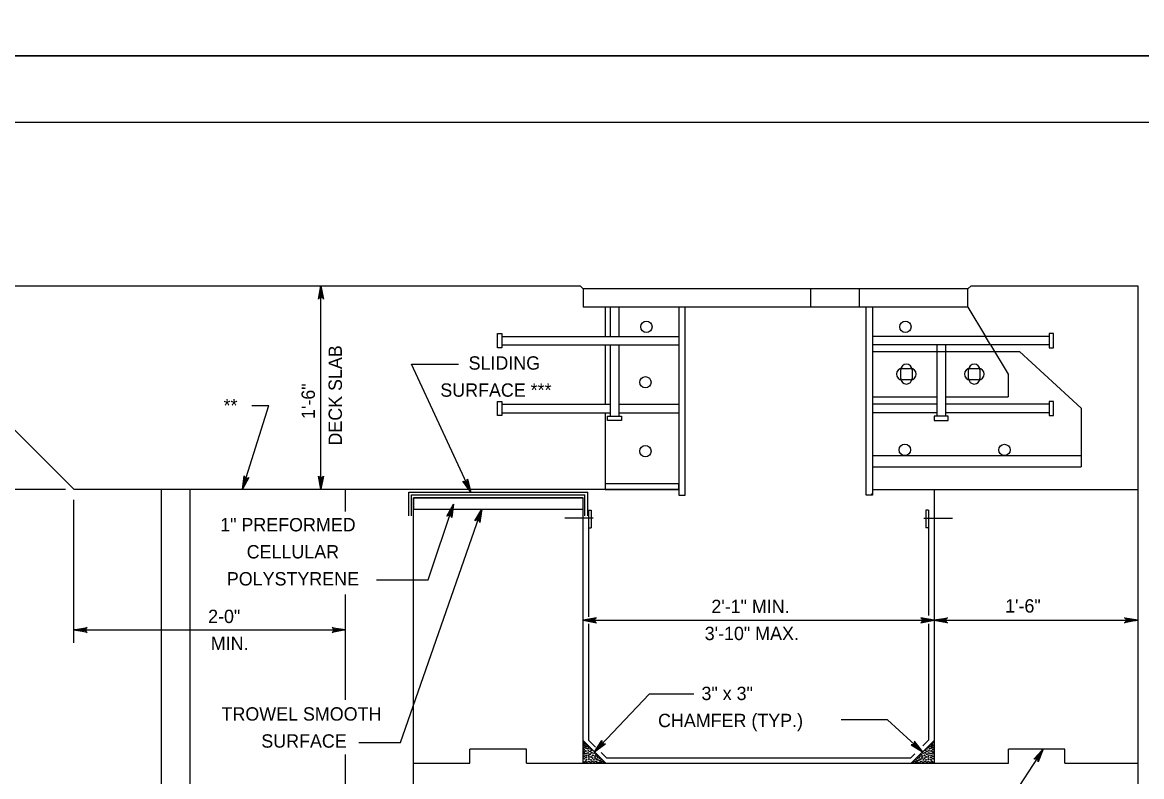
# Model space of a CAD drawing. Extents: x 636530 to 644067, y 294168 to 299122.
# Drawn here: x 638360.3 to 638611.5, y 295194.6 to 295364 of the extents above; entities that cross this region are included whole.
import ezdxf

# ---------------------------------------------------------------- set-up
doc = ezdxf.new("R2010")
doc.units = 0
doc.layers.add('1', color=7, linetype='Continuous')
doc.layers.add('PLT-BNDY', color=7, linetype='Continuous')

msp = doc.modelspace()

# ---------------------------------------------------------------- linework, layer by layer
at = {"layer": '1'}
for p, q in [((638991.78, 295341.48), (638205.78, 295341.48)), ((638306.92, 295304.82), (638485.44, 295304.82)), ((638427.29, 295259.1), (638427.29, 295304.82)), ((638573.23, 295304.82), (638610.63, 295304.82)), ((638610.63, 295304.82), (638610.63, 295070.59)), ((638572.52, 295304.11), (638486.14, 295304.11)), ((638486.14, 295304.11), (638486.14, 295299.98)), ((638537.27, 295299.98), (638537.27, 295304.11)), ((638548.07, 295304.11), (638548.07, 295299.98)), ((638572.49, 295304.11), (638572.51, 295304.09)), ((638572.52, 295299.98), (638572.52, 295304.11)), ((638572.52, 295299.98), (638486.14, 295299.98)), ((638491.08, 295299.98), (638491.08, 295293.45)), ((638492.24, 295299.98), (638492.24, 295293.45)), ((638494.14, 295299.98), (638494.14, 295293.45)), ((638507.59, 295299.98), (638507.59, 295257.82)), ((638509.01, 295257.82), (638509.01, 295299.98)), ((638549.66, 295257.82), (638549.66, 295299.98)), ((638551.08, 295299.98), (638551.08, 295257.82)), ((638572.52, 295299.98), (638576.46, 295293.45)), ((638467.9, 295293.45), (638507.59, 295293.45)), ((638590.77, 295293.45), (638551.08, 295293.45)), ((638577.61, 295291.54), (638576.46, 295293.45)), ((638467.9, 295291.54), (638507.59, 295291.54)), ((638491.08, 295291.54), (638491.08, 295278.21)), ((638492.24, 295291.54), (638492.24, 295275.53)), ((638494.14, 295291.54), (638494.14, 295275.53)), ((638590.77, 295291.54), (638551.08, 295291.54)), ((638551.08, 295290.05), (638578.74, 295290.05)), ((638565.54, 295291.54), (638565.54, 295275.53)), ((638567.45, 295291.54), (638567.45, 295275.53)), ((638577.61, 295291.54), (638581.56, 295284.97)), ((638578.74, 295290.05), (638584.1, 295290.05)), ((638584.1, 295290.05), (638597.93, 295277.35)), ((638447.62, 295287.24), (638458.18, 295287.24)), ((638460.9, 295258.46), (638447.62, 295287.24)), ((638557.43, 295284.97), (638557.43, 295285.93)), ((638557.43, 295284.02), (638557.43, 295284.97)), ((638557.75, 295286.25), (638558.7, 295286.25)), ((638558.7, 295286.25), (638559.65, 295286.25)), ((638559.97, 295285.93), (638559.97, 295284.97)), ((638559.97, 295284.97), (638559.97, 295284.02)), ((638572.67, 295284.97), (638572.67, 295285.93)), ((638572.67, 295284.02), (638572.67, 295284.97)), ((638572.99, 295286.25), (638573.94, 295286.25)), ((638573.94, 295286.25), (638574.89, 295286.25)), ((638575.21, 295285.93), (638575.21, 295284.97)), ((638575.21, 295284.97), (638575.21, 295284.02)), ((638581.56, 295284.97), (638581.56, 295279.89)), ((638558.7, 295283.7), (638557.75, 295283.7)), ((638559.65, 295283.7), (638558.7, 295283.7)), ((638573.94, 295283.7), (638572.99, 295283.7)), ((638574.89, 295283.7), (638573.94, 295283.7)), ((638371.84, 295259.1), (638348.97, 295281.97)), ((638551.08, 295279.89), (638565.54, 295279.89)), ((638567.45, 295279.89), (638581.56, 295279.89)), ((638409.71, 295259.1), (638415.61, 295277.94)), ((638411.76, 295277.94), (638415.61, 295277.94)), ((638467.9, 295278.21), (638492.24, 295278.21)), ((638494.14, 295278.21), (638507.59, 295278.21)), ((638565.54, 295278.21), (638551.08, 295278.21)), ((638590.77, 295278.21), (638567.45, 295278.21)), ((638597.93, 295277.35), (638597.93, 295264.17)), ((638467.9, 295276.3), (638492.24, 295276.3)), ((638491.08, 295276.3), (638491.08, 295259.09)), ((638494.14, 295276.3), (638507.59, 295276.3)), ((638565.54, 295276.3), (638551.08, 295276.3)), ((638590.77, 295276.3), (638567.45, 295276.3)), ((638551.08, 295266.71), (638597.93, 295266.71)), ((638551.08, 295264.17), (638597.93, 295264.17)), ((638507.59, 295260.36), (638491.08, 295260.36)), ((638507.59, 295260.36), (638507.59, 295259.09)), ((638507.59, 295259.09), (638507.59, 295260.36)), ((638331.32, 295259.1), (638369.93, 295259.1)), ((638371.84, 295259.1), (638507.59, 295259.1)), ((638391.5, 295130.83), (638391.5, 295259.1)), ((638397.9, 295130.83), (638397.9, 295259.1)), ((638432.8, 295254.11), (638432.8, 295259.1)), ((638447.01, 295258.46), (638487.18, 295258.46)), ((638447.01, 295253.16), (638447.01, 295258.46)), ((638447.65, 295257.83), (638486.54, 295257.83)), ((638447.65, 295253.16), (638447.65, 295257.83)), ((638448.04, 295159.63), (638448.04, 295257.19)), ((638448.04, 295257.19), (638486.14, 295257.19)), ((638486.14, 295197.57), (638486.14, 295257.19)), ((638486.54, 295253.16), (638486.54, 295257.83)), ((638487.18, 295253.16), (638487.18, 295258.46)), ((638491.08, 295259.09), (638507.59, 295259.09)), ((638507.59, 295257.82), (638509.01, 295257.82)), ((638551.08, 295257.82), (638549.66, 295257.82)), ((638551.08, 295258.21), (638550.69, 295257.82)), ((638551.08, 295259.09), (638564.9, 295259.09)), ((638564.9, 295259.09), (638564.9, 295197.57)), ((638564.9, 295259.09), (638610.63, 295259.09)), ((638371.84, 295224.63), (638371.84, 295256.76)), ((638445.14, 295202.27), (638463.37, 295254.65)), ((638448.04, 295254.65), (638486.14, 295254.65)), ((638451.32, 295238.8), (638457.06, 295255.74)), ((638488.42, 295252.61), (638482.02, 295252.61)), ((638487.36, 295254.38), (638487.36, 295250.42)), ((638487.36, 295254.38), (638487.97, 295254.38)), ((638487.36, 295253.82), (638487.36, 295230.47)), ((638487.97, 295254.38), (638487.97, 295250.42)), ((638562.63, 295252.61), (638569.03, 295252.61)), ((638563.07, 295254.38), (638563.07, 295250.42)), ((638563.68, 295254.38), (638563.07, 295254.38)), ((638563.68, 295254.38), (638563.68, 295250.42)), ((638563.68, 295254.38), (638563.68, 295230.73)), ((638487.36, 295250.42), (638487.97, 295250.42)), ((638563.68, 295250.42), (638563.07, 295250.42)), ((638439.77, 295238.8), (638451.32, 295238.8)), ((638432.8, 295211.82), (638432.8, 295235.5)), ((638486.14, 295229.7), (638564.9, 295229.7)), ((638564.9, 295229.7), (638610.63, 295229.7)), ((638371.84, 295227.51), (638432.8, 295227.51)), ((638487.36, 295228.85), (638487.36, 295202.78)), ((638563.68, 295228.86), (638563.68, 295202.78)), ((638500.96, 295213.1), (638488.71, 295200.13)), ((638511, 295213.1), (638500.96, 295213.1)), ((638554.43, 295207.33), (638544.08, 295207.33)), ((638554.43, 295207.33), (638562.34, 295200.13)), ((638435.81, 295202.27), (638445.14, 295202.27)), ((638486.14, 295202.69), (638491.27, 295197.57)), ((638487.36, 295202.78), (638488.95, 295201.2)), ((638564.9, 295202.69), (638559.78, 295197.57)), ((638563.68, 295202.78), (638562.37, 295201.47)), ((638432.8, 295130.83), (638432.8, 295199.51)), ((638460.74, 295197.57), (638460.74, 295200.7)), ((638473.44, 295200.7), (638460.74, 295200.7)), ((638473.44, 295197.57), (638473.44, 295200.7)), ((638490.16, 295199.99), (638491.36, 295198.79)), ((638560.56, 295199.66), (638559.69, 295198.79)), ((638589.43, 295200.7), (638580.17, 295186.57)), ((638581.59, 295197.57), (638581.59, 295200.7)), ((638594.29, 295200.7), (638581.59, 295200.7)), ((638594.29, 295197.57), (638594.29, 295200.7)), ((638448.04, 295197.57), (638460.74, 295197.57)), ((638473.44, 295197.57), (638486.14, 295197.57)), ((638486.14, 295197.57), (638564.9, 295197.57)), ((638491.36, 295198.79), (638559.69, 295198.79)), ((638564.9, 295197.57), (638581.59, 295197.57)), ((638594.29, 295197.57), (638610.63, 295197.57))]:
    msp.add_line(p, q, dxfattribs=at)
for points in [[(638427.29, 295304.82), (638427.85, 295301.84), (638427.69, 295302.07), (638427.49, 295302.18), (638427.29, 295302.22), (638427.09, 295302.18), (638426.89, 295302.07), (638426.74, 295301.84), (638427.29, 295304.82), (638426.89, 295302.07), (638427.09, 295302.18), (638427.29, 295304.82), (638427.29, 295302.22), (638427.49, 295302.18), (638427.29, 295304.82), (638427.69, 295302.07)], [(638486.14, 295304.11), (638485.44, 295304.82)], [(638572.52, 295304.11), (638573.23, 295304.82)], [(638409.71, 295259.1), (638410.07, 295262.11), (638410.11, 295261.98), (638410.15, 295261.84), (638410.23, 295261.76), (638410.31, 295261.67), (638410.4, 295261.63), (638410.49, 295261.58), (638410.59, 295261.57), (638410.69, 295261.55), (638410.8, 295261.58), (638410.91, 295261.61), (638411.02, 295261.69), (638411.13, 295261.78), (638409.71, 295259.1), (638411.02, 295261.69), (638410.91, 295261.61), (638409.71, 295259.1), (638410.8, 295261.58), (638410.69, 295261.55), (638409.71, 295259.1), (638410.59, 295261.57), (638410.49, 295261.58), (638409.71, 295259.1), (638410.4, 295261.63), (638410.31, 295261.67), (638409.71, 295259.1), (638410.23, 295261.76), (638410.15, 295261.84), (638409.71, 295259.1), (638410.11, 295261.98)], [(638427.29, 295259.1), (638426.74, 295262.08), (638426.89, 295261.85), (638427.09, 295261.73), (638427.29, 295261.7), (638427.49, 295261.73), (638427.69, 295261.85), (638427.85, 295262.08), (638427.29, 295259.1), (638427.69, 295261.85), (638427.49, 295261.73), (638427.29, 295259.1), (638427.29, 295261.7), (638427.09, 295261.73), (638427.29, 295259.1), (638426.89, 295261.85)], [(638460.9, 295258.46), (638459.15, 295260.93), (638459.27, 295260.86), (638459.39, 295260.79), (638459.5, 295260.78), (638459.62, 295260.77), (638459.72, 295260.8), (638459.81, 295260.82), (638459.9, 295260.88), (638459.98, 295260.94), (638460.05, 295261.03), (638460.11, 295261.13), (638460.14, 295261.27), (638460.16, 295261.4), (638460.9, 295258.46), (638460.14, 295261.27), (638460.11, 295261.13), (638460.9, 295258.46), (638460.05, 295261.03), (638459.98, 295260.94), (638460.9, 295258.46), (638459.9, 295260.88), (638459.81, 295260.82), (638460.9, 295258.46), (638459.72, 295260.8), (638459.62, 295260.77), (638460.9, 295258.46), (638459.5, 295260.78), (638459.39, 295260.79), (638460.9, 295258.46), (638459.27, 295260.86)], [(638457.06, 295255.74), (638456.64, 295252.74), (638456.6, 295252.87), (638456.56, 295253.01), (638456.48, 295253.1), (638456.41, 295253.18), (638456.32, 295253.23), (638456.23, 295253.28), (638456.13, 295253.3), (638456.03, 295253.31), (638455.92, 295253.29), (638455.8, 295253.26), (638455.69, 295253.18), (638455.58, 295253.1), (638457.06, 295255.74), (638455.69, 295253.18), (638455.8, 295253.26), (638457.06, 295255.74), (638455.92, 295253.29), (638456.03, 295253.31), (638457.06, 295255.74), (638456.13, 295253.3), (638456.23, 295253.28), (638457.06, 295255.74), (638456.32, 295253.23), (638456.41, 295253.18), (638457.06, 295255.74), (638456.48, 295253.1), (638456.56, 295253.01), (638457.06, 295255.74), (638456.6, 295252.87)], [(638463.37, 295254.65), (638462.92, 295251.65), (638462.88, 295251.79), (638462.84, 295251.92), (638462.77, 295252.01), (638462.69, 295252.1), (638462.6, 295252.15), (638462.52, 295252.2), (638462.42, 295252.22), (638462.32, 295252.23), (638462.2, 295252.21), (638462.09, 295252.19), (638461.97, 295252.1), (638461.86, 295252.02), (638463.37, 295254.65), (638461.97, 295252.1), (638462.09, 295252.19), (638463.37, 295254.65), (638462.2, 295252.21), (638462.32, 295252.23), (638463.37, 295254.65), (638462.42, 295252.22), (638462.52, 295252.2), (638463.37, 295254.65), (638462.6, 295252.15), (638462.69, 295252.1), (638463.37, 295254.65), (638462.77, 295252.01), (638462.84, 295251.92), (638463.37, 295254.65), (638462.88, 295251.79)], [(638486.14, 295229.7), (638489.13, 295229.14), (638489.01, 295229.22), (638488.9, 295229.3), (638488.84, 295229.4), (638488.78, 295229.5), (638488.76, 295229.6), (638488.74, 295229.7), (638488.76, 295229.8), (638488.78, 295229.9), (638488.84, 295230), (638488.9, 295230.1), (638489.01, 295230.18), (638489.13, 295230.26), (638486.14, 295229.7), (638489.01, 295230.18), (638488.9, 295230.1), (638486.14, 295229.7), (638488.84, 295230), (638488.78, 295229.9), (638486.14, 295229.7), (638488.76, 295229.8), (638488.74, 295229.7), (638486.14, 295229.7), (638488.76, 295229.6), (638488.78, 295229.5), (638486.14, 295229.7), (638488.84, 295229.4), (638488.9, 295229.3), (638486.14, 295229.7), (638489.01, 295229.22)], [(638564.9, 295229.7), (638561.92, 295230.26), (638562.03, 295230.18), (638562.15, 295230.1), (638562.21, 295230), (638562.27, 295229.9), (638562.29, 295229.8), (638562.3, 295229.7), (638562.29, 295229.6), (638562.27, 295229.5), (638562.21, 295229.4), (638562.15, 295229.3), (638562.03, 295229.22), (638561.92, 295229.14), (638564.9, 295229.7), (638562.03, 295229.22), (638562.15, 295229.3), (638564.9, 295229.7), (638562.21, 295229.4), (638562.27, 295229.5), (638564.9, 295229.7), (638562.29, 295229.6), (638562.3, 295229.7), (638564.9, 295229.7), (638562.29, 295229.8), (638562.27, 295229.9), (638564.9, 295229.7), (638562.21, 295230), (638562.15, 295230.1), (638564.9, 295229.7), (638562.03, 295230.18)], [(638564.9, 295229.7), (638567.89, 295230.26), (638567.77, 295230.18), (638567.66, 295230.1), (638567.6, 295230), (638567.54, 295229.9), (638567.52, 295229.8), (638567.5, 295229.7), (638567.52, 295229.6), (638567.54, 295229.5), (638567.6, 295229.4), (638567.66, 295229.3), (638567.77, 295229.22), (638567.89, 295229.14), (638564.9, 295229.7), (638567.77, 295229.22), (638567.66, 295229.3), (638564.9, 295229.7), (638567.6, 295229.4), (638567.54, 295229.5), (638564.9, 295229.7), (638567.52, 295229.6), (638567.5, 295229.7), (638564.9, 295229.7), (638567.52, 295229.8), (638567.54, 295229.9), (638564.9, 295229.7), (638567.6, 295230), (638567.66, 295230.1), (638564.9, 295229.7), (638567.77, 295230.18)], [(638610.63, 295229.7), (638607.65, 295229.14), (638607.77, 295229.22), (638607.88, 295229.3), (638607.94, 295229.4), (638608, 295229.5), (638608.02, 295229.6), (638608.03, 295229.7), (638608.02, 295229.8), (638608, 295229.9), (638607.94, 295230), (638607.88, 295230.1), (638607.77, 295230.18), (638607.65, 295230.26), (638610.63, 295229.7), (638607.77, 295230.18), (638607.88, 295230.1), (638610.63, 295229.7), (638607.94, 295230), (638608, 295229.9), (638610.63, 295229.7), (638608.02, 295229.8), (638608.03, 295229.7), (638610.63, 295229.7), (638608.02, 295229.6), (638608, 295229.5), (638610.63, 295229.7), (638607.94, 295229.4), (638607.88, 295229.3), (638610.63, 295229.7), (638607.77, 295229.22)], [(638371.84, 295227.51), (638374.83, 295228.07), (638374.6, 295227.91), (638374.48, 295227.71), (638374.44, 295227.51), (638374.48, 295227.31), (638374.6, 295227.11), (638374.83, 295226.95), (638371.84, 295227.51), (638374.6, 295227.11), (638374.48, 295227.31), (638371.84, 295227.51), (638374.44, 295227.51), (638374.48, 295227.71), (638371.84, 295227.51), (638374.6, 295227.91)], [(638432.8, 295227.51), (638429.82, 295226.95), (638430.05, 295227.11), (638430.17, 295227.31), (638430.2, 295227.51), (638430.17, 295227.71), (638430.05, 295227.91), (638429.82, 295228.07), (638432.8, 295227.51), (638430.05, 295227.91), (638430.17, 295227.71), (638432.8, 295227.51), (638430.2, 295227.51), (638430.17, 295227.31), (638432.8, 295227.51), (638430.05, 295227.11)], [(638488.71, 295200.13), (638490.35, 295202.68), (638490.33, 295202.55), (638490.31, 295202.41), (638490.34, 295202.3), (638490.37, 295202.18), (638490.43, 295202.1), (638490.49, 295202.02), (638490.58, 295201.97), (638490.66, 295201.91), (638490.77, 295201.88), (638490.89, 295201.86), (638491.02, 295201.89), (638491.16, 295201.92), (638488.71, 295200.13), (638491.02, 295201.89), (638490.89, 295201.86), (638488.71, 295200.13), (638490.77, 295201.88), (638490.66, 295201.91), (638488.71, 295200.13), (638490.58, 295201.97), (638490.49, 295202.02), (638488.71, 295200.13), (638490.43, 295202.1), (638490.37, 295202.18), (638488.71, 295200.13), (638490.34, 295202.3), (638490.31, 295202.41), (638488.71, 295200.13), (638490.33, 295202.55)], [(638562.34, 295200.13), (638560.51, 295202.55), (638560.54, 295202.42), (638560.57, 295202.28), (638560.55, 295202.17), (638560.53, 295202.05), (638560.47, 295201.97), (638560.42, 295201.88), (638560.34, 295201.82), (638560.26, 295201.76), (638560.15, 295201.72), (638560.04, 295201.69), (638559.9, 295201.71), (638559.76, 295201.73), (638562.34, 295200.13), (638559.9, 295201.71), (638560.04, 295201.69), (638562.34, 295200.13), (638560.15, 295201.72), (638560.26, 295201.76), (638562.34, 295200.13), (638560.34, 295201.82), (638560.42, 295201.88), (638562.34, 295200.13), (638560.47, 295201.97), (638560.53, 295202.05), (638562.34, 295200.13), (638560.55, 295202.17), (638560.57, 295202.28), (638562.34, 295200.13), (638560.54, 295202.42)], [(638589.43, 295200.7), (638588.27, 295197.89), (638588.26, 295198.03), (638588.26, 295198.17), (638588.21, 295198.28), (638588.16, 295198.38), (638588.08, 295198.45), (638588.01, 295198.52), (638587.92, 295198.56), (638587.82, 295198.6), (638587.71, 295198.61), (638587.59, 295198.61), (638587.46, 295198.56), (638587.33, 295198.51), (638589.43, 295200.7), (638587.46, 295198.56), (638587.59, 295198.61), (638589.43, 295200.7), (638587.71, 295198.61), (638587.82, 295198.6), (638589.43, 295200.7), (638587.92, 295198.56), (638588.01, 295198.52), (638589.43, 295200.7), (638588.08, 295198.45), (638588.16, 295198.38), (638589.43, 295200.7), (638588.21, 295198.28), (638588.26, 295198.17), (638589.43, 295200.7), (638588.26, 295198.03)]]:
    msp.add_lwpolyline(points, dxfattribs=at)
for points in [[(638466.94, 295290.91), (638466.94, 295294.09), (638467.9, 295294.09), (638467.9, 295290.91)], [(638591.73, 295290.91), (638591.73, 295294.09), (638590.77, 295294.09), (638590.77, 295290.91)], [(638466.94, 295275.67), (638466.94, 295278.84), (638467.9, 295278.84), (638467.9, 295275.67)], [(638591.73, 295275.67), (638591.73, 295278.84), (638590.77, 295278.84), (638590.77, 295275.67)], [(638491.6, 295275.53), (638494.78, 295275.53), (638494.78, 295274.58), (638491.6, 295274.58)], [(638568.08, 295275.53), (638564.9, 295275.53), (638564.9, 295274.58), (638568.08, 295274.58)], [(638448.04, 295254.65), (638486.14, 295254.65), (638486.14, 295257.19), (638448.04, 295257.19)]]:
    msp.add_lwpolyline(points, close=True, dxfattribs=at)
for centre, radius in [((638500.35, 295295.59), 1.27), ((638558.47, 295295.59), 1.27), ((638500.11, 295283.13), 1.27), ((638500.11, 295267.66), 1.27), ((638558.35, 295267.97), 1.27), ((638580.71, 295267.95), 1.27), ((638486.31, 295202.22), 0.0964), ((638486.54, 295201.96), 0.0964), ((638486.78, 295201.71), 0.0964), ((638564.26, 295201.71), 0.0964), ((638564.5, 295201.96), 0.0964), ((638564.74, 295202.22), 0.0964), ((638486.4, 295201.59), 0.0964), ((638486.39, 295201.08), 0.0964), ((638486.4, 295200.09), 0.0964), ((638486.4, 295200.61), 0.0964), ((638486.4, 295199.14), 0.0964), ((638486.42, 295199.7), 0.0964), ((638486.73, 295201.34), 0.0964), ((638486.77, 295200.33), 0.0964), ((638486.79, 295200.95), 0.0964), ((638486.82, 295199.27), 0.0964), ((638486.84, 295199.76), 0.0964), ((638487.12, 295201.4), 0.0964), ((638487.19, 295200.84), 0.0964), ((638487.29, 295199.88), 0.0964), ((638487.3, 295200.35), 0.0964), ((638487.32, 295199.4), 0.0964), ((638487.41, 295201.17), 0.0964), ((638487.73, 295200.82), 0.0964), ((638487.74, 295200.22), 0.0964), ((638487.74, 295199.59), 0.0964), ((638488.03, 295200.48), 0.0964), ((638488.11, 295199.94), 0.0964), ((638488.31, 295199.34), 0.0964), ((638488.61, 295199.83), 0.0964), ((638488.84, 295199.18), 0.0964), ((638489.03, 295199.54), 0.0964), ((638489.31, 295199.18), 0.0964), ((638561.74, 295199.18), 0.0964), ((638562.01, 295199.54), 0.0964), ((638562.21, 295199.18), 0.0964), ((638562.44, 295199.83), 0.0964), ((638562.74, 295199.34), 0.0964), ((638562.94, 295199.94), 0.0964), ((638563.01, 295200.48), 0.0964), ((638563.31, 295200.22), 0.0964), ((638563.31, 295199.59), 0.0964), ((638563.32, 295200.82), 0.0964), ((638563.64, 295201.17), 0.0964), ((638563.73, 295199.4), 0.0964), ((638563.75, 295200.35), 0.0964), ((638563.76, 295199.88), 0.0964), ((638563.86, 295200.84), 0.0964), ((638563.92, 295201.4), 0.0964), ((638564.2, 295199.76), 0.0964), ((638564.23, 295199.27), 0.0964), ((638564.26, 295200.95), 0.0964), ((638564.27, 295200.33), 0.0964), ((638564.32, 295201.34), 0.0964), ((638564.63, 295199.7), 0.0964), ((638564.65, 295201.59), 0.0964), ((638564.64, 295200.61), 0.0964), ((638564.65, 295200.09), 0.0964), ((638564.64, 295199.14), 0.0964), ((638564.65, 295201.08), 0.0964), ((638486.38, 295197.76), 0.0964), ((638486.41, 295198.62), 0.0964), ((638486.67, 295197.99), 0.0964), ((638486.85, 295198.87), 0.0964), ((638486.86, 295198.37), 0.0964), ((638486.99, 295197.78), 0.0964), ((638487.41, 295198.51), 0.0964), ((638487.43, 295198.99), 0.0964), ((638487.43, 295197.97), 0.0964), ((638487.77, 295197.78), 0.0964), ((638487.9, 295198.34), 0.0964), ((638487.92, 295198.99), 0.0964), ((638488.14, 295197.98), 0.0964), ((638488.28, 295198.71), 0.0964), ((638488.54, 295198.35), 0.0964), ((638488.58, 295197.82), 0.0964), ((638488.84, 295198.76), 0.0964), ((638489.02, 295197.97), 0.0964), ((638489.16, 295198.46), 0.0964), ((638489.3, 295197.76), 0.0964), ((638489.47, 295198.82), 0.0964), ((638489.48, 295198.3), 0.0964), ((638489.74, 295197.75), 0.0964), ((638489.86, 295198.71), 0.0964), ((638489.87, 295198.17), 0.0964), ((638490.13, 295197.84), 0.0964), ((638490.18, 295198.35), 0.0964), ((638490.46, 295197.98), 0.0964), ((638490.8, 295197.75), 0.0964), ((638560.24, 295197.75), 0.0964), ((638560.59, 295197.98), 0.0964), ((638560.86, 295198.35), 0.0964), ((638560.92, 295197.84), 0.0964), ((638561.17, 295198.17), 0.0964), ((638561.18, 295198.71), 0.0964), ((638561.3, 295197.75), 0.0964), ((638561.56, 295198.3), 0.0964), ((638561.58, 295198.82), 0.0964), ((638561.75, 295197.76), 0.0964), ((638561.88, 295198.46), 0.0964), ((638562.02, 295197.97), 0.0964), ((638562.21, 295198.76), 0.0964), ((638562.46, 295197.82), 0.0964), ((638562.51, 295198.35), 0.0964), ((638562.76, 295198.71), 0.0964), ((638562.9, 295197.98), 0.0964), ((638563.12, 295198.99), 0.0964), ((638563.15, 295198.34), 0.0964), ((638563.27, 295197.78), 0.0964), ((638563.62, 295198.99), 0.0964), ((638563.62, 295197.97), 0.0964), ((638563.64, 295198.51), 0.0964), ((638564.06, 295197.78), 0.0964), ((638564.19, 295198.37), 0.0964), ((638564.2, 295198.87), 0.0964), ((638564.38, 295197.99), 0.0964), ((638564.64, 295198.62), 0.0964), ((638564.66, 295197.76), 0.0964)]:
    msp.add_circle(centre, radius, dxfattribs=at)
for centre, start, end in [((638558.7, 295285.93), 0, 180), ((638573.94, 295285.93), 0, 180), ((638557.75, 295284.97), 90, 270), ((638559.65, 295284.97), 270, 90), ((638572.99, 295284.97), 90, 270), ((638574.89, 295284.97), 270, 90), ((638558.7, 295284.02), 180, 0), ((638573.94, 295284.02), 180, 0)]:
    msp.add_arc(centre, 1.27, start, end, dxfattribs=at)
at = {"layer": 'PLT-BNDY'}
for points in [[(638165.78, 295950.48), (639006.78, 295950.48), (639006.78, 295356.48), (638165.78, 295356.48)], [(638165.78, 295356.48), (639006.78, 295356.48), (639006.78, 294762.48), (638165.78, 294762.48)]]:
    msp.add_lwpolyline(points, close=True, dxfattribs=at)

# ---------------------------------------------------------------- texts
at = {"layer": '1'}
for s, rotation, p in [('DECK SLAB', 90, (638432, 295268.93)), ('1\'-6"', 90, (638425.93, 295274.9)), ('1" PREFORMED', 360, (638404.67, 295249.65)), ('CELLULAR', 360, (638410.62, 295243.57)), ('POLYSTYRENE', 360, (638406.17, 295237.5))]:
    msp.add_text(s, height=3, rotation=rotation, dxfattribs=at).set_placement(p)
for s, p in [('SLIDING', (638460.43, 295285.97)), ('SURFACE ***', (638454.08, 295279.89)), ('**', (638405.43, 295276.42)), ('1\'-6"', (638580.86, 295231.41)), ('2-0"', (638401.96, 295229.06)), ('2\'-1" MIN.', (638514.92, 295231.3)), ('3\'-10" MAX.', (638513.43, 295225.23)), ('MIN.', (638402.56, 295222.98)), ('3" x 3"', (638512.7, 295211.76)), ('TROWEL SMOOTH', (638404.97, 295207.15)), ('CHAMFER (TYP.)', (638502.96, 295205.68)), ('SURFACE', (638413.9, 295201.07))]:
    msp.add_text(s, height=3, dxfattribs=at).set_placement(p)

doc.saveas('drawing.dxf')
